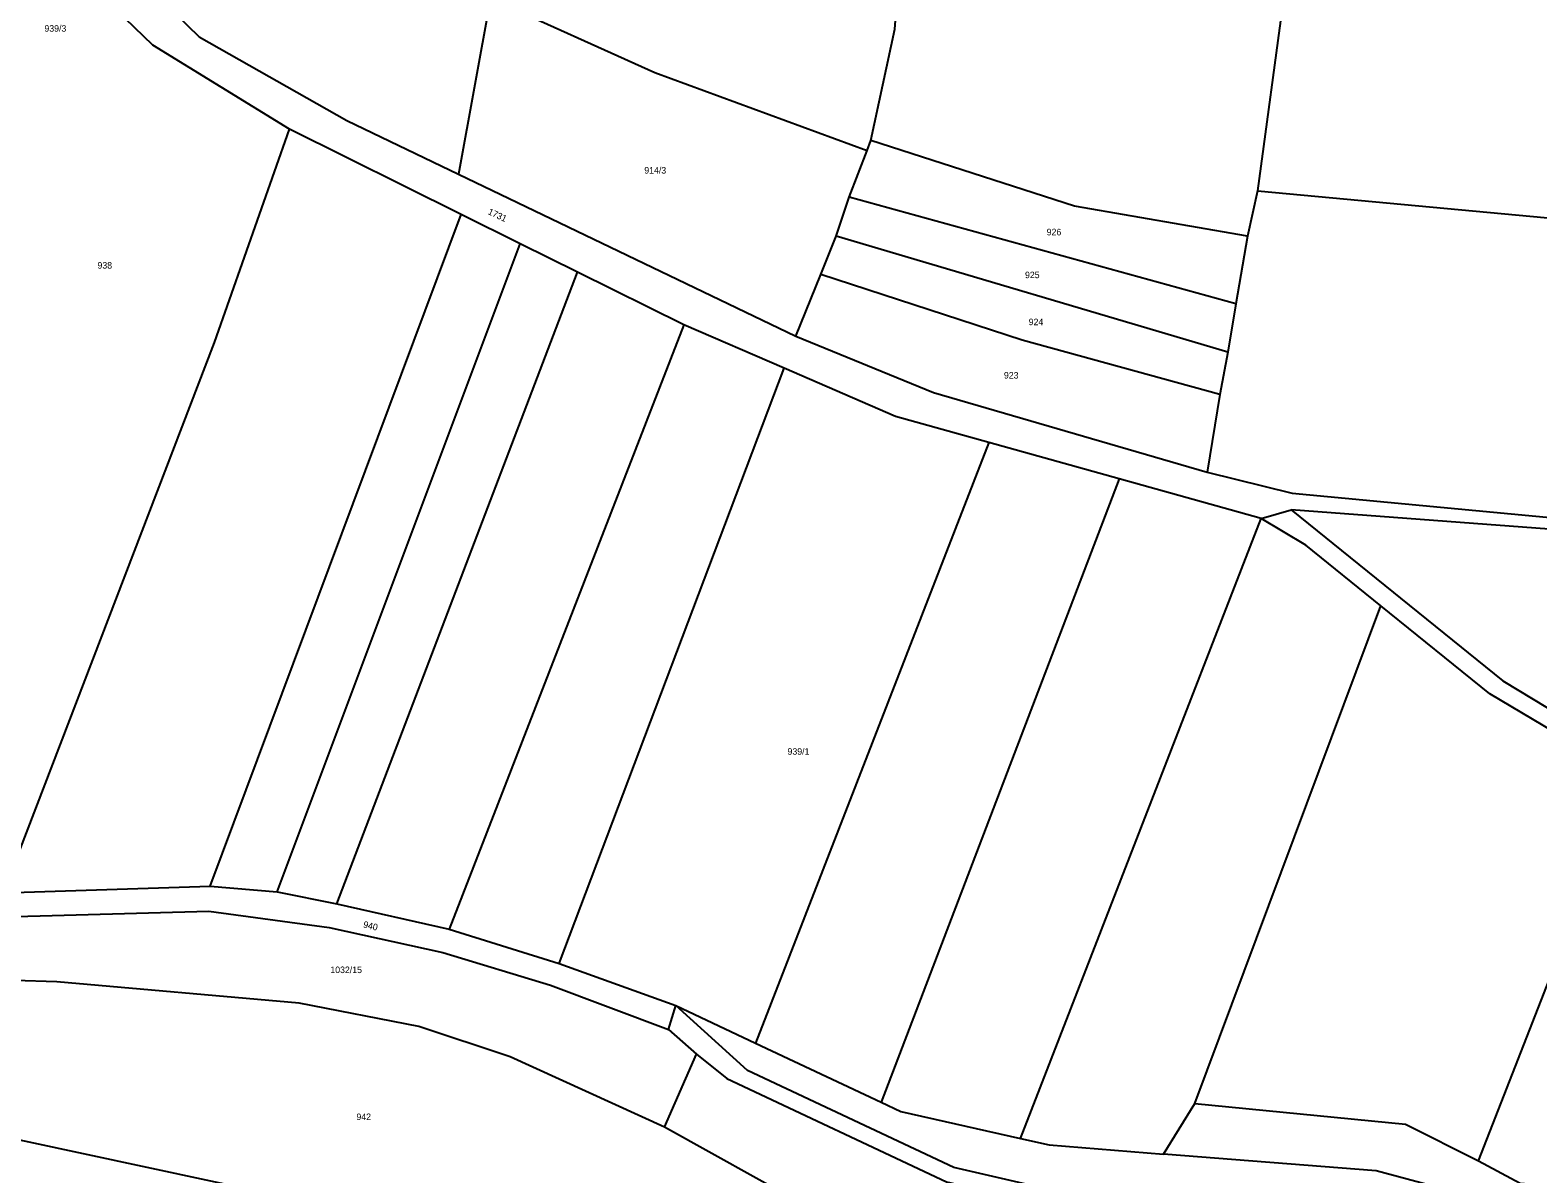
# Model space of a CAD drawing. Extents: x -724107 to -720612, y -1045267 to -1038441.
# Drawn here: x -722468.3 to -722076.6, y -1043179.2 to -1042882.3 of the extents above; entities that cross this region are included whole.
import ezdxf

# ---------------------------------------------------------------- set-up
doc = ezdxf.new("R2010")
doc.units = 0
for name, color, linetype in [('Hranice parcel', 7, 'Continuous'), ('Parcelní čísla', 7, 'Continuous'), ('Vnitřní kresba', 7, 'Continuous')]:
    doc.layers.add(name, color=color, linetype=linetype)

msp = doc.modelspace()

# ---------------------------------------------------------------- linework, layer by layer
at = {"layer": 'Hranice parcel'}
for p, q in [((-722136.29, -1042827.12), (-722149.41, -1042923.96)), ((-722348.74, -1042873.94), (-722357.05, -1042919.63)), ((-722250.89, -1042913.5), (-722249.9, -1042910.89)), ((-722255.5, -1042925.66), (-722250.89, -1042913.5)), ((-722357.05, -1042919.63), (-722269.42, -1042961.7)), ((-722258.9, -1042935.8), (-722255.5, -1042925.66)), ((-722155.06, -1042953.3), (-722255.5, -1042925.66)), ((-722149.41, -1042923.96), (-722152.01, -1042935.78)), ((-722262.89, -1042945.74), (-722258.9, -1042935.8)), ((-722157.13, -1042965.92), (-722258.9, -1042935.8)), ((-722152.01, -1042935.78), (-722155.06, -1042953.3)), ((-722269.42, -1042961.7), (-722262.89, -1042945.74)), ((-722155.06, -1042953.3), (-722157.13, -1042965.92)), ((-722157.13, -1042965.92), (-722159.24, -1042976.86)), ((-722159.24, -1042976.86), (-722162.51, -1042997.08)), ((-722148.48, -1043009.09), (-722140.73, -1043006.8)), ((-722092.03, -1043175.89), (-722053.03, -1043075.97)), ((-722302.46, -1043141.81), (-722300.57, -1043135.56)), ((-722302.46, -1043141.81), (-722295.19, -1043148.15)), ((-722303.48, -1043167.14), (-722295.19, -1043148.15)), ((-722267.4, -1043187.22), (-722303.48, -1043167.14))]:
    msp.add_line(p, q, dxfattribs=at)
for points in [[(-722249.9, -1042910.89), (-722243.66, -1042882.03), (-722241.47, -1042853.43), (-722236.98, -1042813.32)], [(-722464.24, -1042845.26), (-722424.44, -1042884.02), (-722386.04, -1042905.71), (-722357.05, -1042919.63)], [(-722400.94, -1042908.01), (-722436.44, -1042886.2), (-722448.43, -1042874.66)], [(-722348.74, -1042873.94), (-722306.02, -1042893.24), (-722250.89, -1042913.5)], [(-722149.41, -1042923.96), (-722051.7, -1042933.07), (-722048.19, -1042905.69), (-721954.04, -1042913.25)], [(-722475.26, -1043106.26), (-722420.42, -1042963.41), (-722400.94, -1042908.01)], [(-722148.48, -1043009.09), (-722185.36, -1042998.8), (-722219.26, -1042989.34), (-722243.49, -1042982.58), (-722272.44, -1042970.08), (-722298.5, -1042958.83), (-722326.16, -1042945.11), (-722340.99, -1042937.75), (-722356.35, -1042930.13), (-722400.94, -1042908.01)], [(-722152.01, -1042935.78), (-722197.01, -1042927.97), (-722249.9, -1042910.89)], [(-722159.24, -1042976.86), (-722210.6, -1042962.74), (-722262.89, -1042945.74)], [(-722269.42, -1042961.7), (-722233.64, -1042976.35), (-722162.51, -1042997.08)], [(-722162.51, -1042997.08), (-722140.46, -1043002.46), (-722058.76, -1043010.24), (-721965.6, -1043014.78)], [(-721863.45, -1043020.78), (-721999.7, -1043017.37), (-722140.73, -1043006.8)], [(-722140.73, -1043006.8), (-722085.72, -1043051.25), (-722051.33, -1043071.97)], [(-722053.03, -1043075.97), (-722089.1, -1043054.59), (-722117.42, -1043031.75), (-722136.92, -1043016.02), (-722148.48, -1043009.09)], [(-722491.64, -1043106.37), (-722485.17, -1043109.68), (-722475.19, -1043112.5), (-722421.9, -1043111.05), (-722390.66, -1043115.3), (-722361.13, -1043121.8), (-722333.12, -1043130.28), (-722302.46, -1043141.81)], [(-722475.26, -1043106.26), (-722421.55, -1043104.58), (-722404.19, -1043106.01), (-722388.69, -1043109.13), (-722359.43, -1043115.72), (-722330.86, -1043124.59), (-722300.57, -1043135.56)], [(-722303.48, -1043167.14), (-722343.62, -1043148.85), (-722367.39, -1043141.03), (-722398.48, -1043134.94), (-722461.37, -1043129.38), (-722472.36, -1043129.03), (-722481.35, -1043126.39)], [(-722300.57, -1043135.56), (-722279.89, -1043145.28), (-722247.19, -1043160.66), (-722242.14, -1043163.03), (-722211.06, -1043170.04), (-722203.54, -1043171.74), (-722173.86, -1043174.12)], [(-721990.05, -1043219.34), (-722018.34, -1043219.16), (-722074.93, -1043212.98), (-722228.3, -1043177.57), (-722281.95, -1043152.45), (-722300.57, -1043135.56)], [(-722092.03, -1043175.89), (-722081.18, -1043181.65), (-722037.55, -1043184.97), (-722028.18, -1043175.08), (-722011.83, -1043175.32), (-721991.66, -1043138.49)], [(-722295.19, -1043148.15), (-722287.35, -1043154.46), (-722230.24, -1043181.3), (-722182.74, -1043192.46)], [(-722173.86, -1043174.12), (-722165.76, -1043160.94), (-722111.02, -1043166.35), (-722092.03, -1043175.89)], [(-722485.33, -1043167.43), (-722358.93, -1043194.47), (-722282.9, -1043220.27), (-722266.38, -1043223.5)], [(-721995.38, -1043199.23), (-722038.95, -1043190.92), (-722085.1, -1043187.51), (-722118.61, -1043178.43), (-722173.86, -1043174.12)]]:
    msp.add_lwpolyline(points, dxfattribs=at)
at = {"layer": 'Vnitřní kresba'}
for p, q in [((-722421.55, -1043104.58), (-722356.35, -1042930.13)), ((-722404.19, -1043106.01), (-722340.99, -1042937.75)), ((-722388.69, -1043109.13), (-722326.16, -1042945.11)), ((-722298.5, -1042958.83), (-722359.43, -1043115.72)), ((-722330.86, -1043124.59), (-722272.44, -1042970.08)), ((-722219.26, -1042989.34), (-722279.89, -1043145.28)), ((-722185.36, -1042998.8), (-722247.19, -1043160.66)), ((-722211.06, -1043170.04), (-722148.48, -1043009.09)), ((-722165.76, -1043160.94), (-722117.42, -1043031.75))]:
    msp.add_line(p, q, dxfattribs=at)

# ---------------------------------------------------------------- texts
at = {"layer": 'Parcelní čísla'}
for s, p in [('939/3', (-722464.63, -1042882.68)), ('914/3', (-722308.77, -1042919.52)), ('926', (-722204.22, -1042935.55)), ('938', (-722450.84, -1042944.19)), ('925', (-722209.85, -1042946.67)), ('924', (-722208.89, -1042958.88)), ('923', (-722215.33, -1042972.74)), ('939/1', (-722271.55, -1043070.42)), ('1032/15', (-722390.34, -1043127.12)), ('942', (-722383.56, -1043165.29))]:
    msp.add_text(s, height=1.7, dxfattribs=at).set_placement(p)
for s, rotation, p in [('1731', 335, (-722349.56, -1042929.99)), ('940', 347, (-722381.93, -1043115.25))]:
    msp.add_text(s, height=1.7, rotation=rotation, dxfattribs=at).set_placement(p)

doc.saveas('drawing.dxf')
